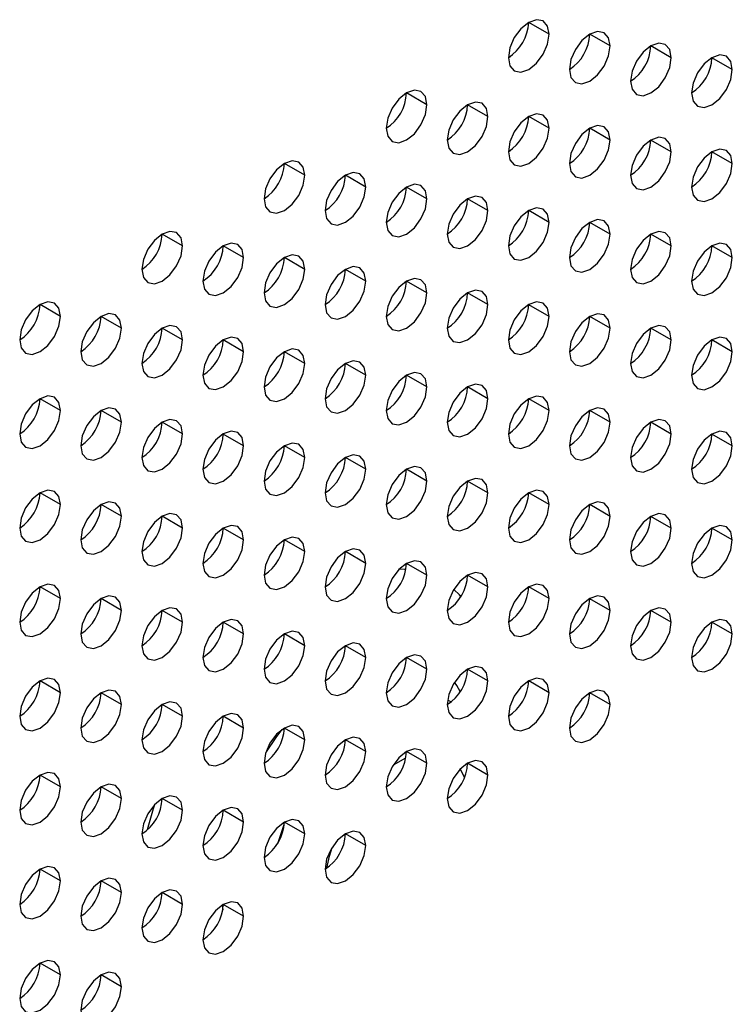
# Model space of a CAD drawing. Header units: millimetres. Extents: x 0 to 1118, y 0 to 864.
# Tile 309 of 397: x 990.68 to 993.15, y 693.12 to 696.54. Entities that reach past the tile are written whole.
import ezdxf

# ---------------------------------------------------------------- set-up
doc = ezdxf.new("R2010")
doc.units = ezdxf.units.MM

msp = doc.modelspace()

# ---------------------------------------------------------------- linework, layer by layer
at = {"color": 7, "linetype": 'Continuous', "lineweight": 25}
for p, q in [((992.5147, 696.489), (992.444, 696.5298)), ((992.7268, 696.4481), (992.6561, 696.4889)), ((992.9389, 696.4073), (992.8682, 696.4481)), ((993.1511, 696.3664), (993.0804, 696.4072)), ((992.0904, 696.244), (992.0197, 696.2849)), ((992.3025, 696.2032), (992.2318, 696.244)), ((992.5147, 696.1623), (992.444, 696.2032)), ((992.7268, 696.1215), (992.6561, 696.1623)), ((992.9389, 696.0807), (992.8682, 696.1215)), ((993.1511, 696.0398), (993.0804, 696.0806)), ((991.6661, 695.9991), (991.5954, 696.0399)), ((991.8783, 695.9583), (991.8076, 695.9991)), ((992.0904, 695.9174), (992.0197, 695.9582)), ((992.3025, 695.8766), (992.2318, 695.9174)), ((992.5147, 695.8357), (992.444, 695.8766)), ((992.7268, 695.7949), (992.6561, 695.8357)), ((991.2419, 695.7542), (991.1712, 695.795)), ((992.9389, 695.754), (992.8682, 695.7949)), ((991.454, 695.7134), (991.3833, 695.7542)), ((993.1511, 695.7132), (993.0804, 695.754)), ((991.6661, 695.6725), (991.5954, 695.7133)), ((991.8783, 695.6317), (991.8076, 695.6725)), ((992.0904, 695.5908), (992.0197, 695.6316)), ((992.3025, 695.55), (992.2318, 695.5908)), ((990.8176, 695.5093), (990.7469, 695.5501)), ((992.5147, 695.5091), (992.444, 695.5499)), ((991.0298, 695.4684), (990.959, 695.5092)), ((992.7268, 695.4683), (992.6561, 695.5091)), ((991.2419, 695.4276), (991.1712, 695.4684)), ((992.9389, 695.4274), (992.8682, 695.4682)), ((991.454, 695.3867), (991.3833, 695.4276)), ((993.1511, 695.3866), (993.0804, 695.4274)), ((991.6661, 695.3459), (991.5954, 695.3867)), ((991.8783, 695.305), (991.8076, 695.3459)), ((992.0904, 695.2642), (992.0197, 695.305)), ((992.3025, 695.2233), (992.2318, 695.2642)), ((990.8176, 695.1827), (990.7469, 695.2235)), ((992.5147, 695.1825), (992.444, 695.2233)), ((991.0298, 695.1418), (990.959, 695.1826)), ((992.7268, 695.1417), (992.6561, 695.1825)), ((991.2419, 695.101), (991.1712, 695.1418)), ((992.9389, 695.1008), (992.8682, 695.1416)), ((991.454, 695.0601), (991.3833, 695.1009)), ((993.1511, 695.06), (993.0804, 695.1008)), ((991.6661, 695.0193), (991.5954, 695.0601)), ((991.8783, 694.9784), (991.8076, 695.0192)), ((992.0904, 694.9376), (992.0197, 694.9784)), ((992.3025, 694.8967), (992.2318, 694.9376)), ((990.8176, 694.856), (990.7469, 694.8969)), ((992.5147, 694.8559), (992.444, 694.8967)), ((991.0298, 694.8152), (990.959, 694.856)), ((992.7268, 694.815), (992.6561, 694.8559)), ((991.2419, 694.7743), (991.1712, 694.8152)), ((992.9389, 694.7742), (992.8682, 694.815)), ((991.454, 694.7335), (991.3833, 694.7743)), ((993.1511, 694.7333), (993.0804, 694.7742)), ((991.6661, 694.6927), (991.5954, 694.7335)), ((991.8783, 694.6518), (991.8076, 694.6926)), ((992.0904, 694.611), (992.0197, 694.6518)), ((992.3025, 694.5701), (992.2318, 694.6109)), ((990.8176, 694.5294), (990.7469, 694.5702)), ((992.5147, 694.5293), (992.444, 694.5701)), ((991.0298, 694.4886), (990.959, 694.5294)), ((992.7268, 694.4884), (992.6561, 694.5292)), ((991.2419, 694.4477), (991.1712, 694.4886)), ((992.9389, 694.4476), (992.8682, 694.4884)), ((991.454, 694.4069), (991.3833, 694.4477)), ((993.1511, 694.4067), (993.0804, 694.4475)), ((991.6661, 694.366), (991.5954, 694.4069)), ((991.8783, 694.3252), (991.8076, 694.366)), ((992.0904, 694.2843), (992.0197, 694.3252)), ((992.3025, 694.2435), (992.2318, 694.2843)), ((990.8176, 694.2028), (990.7469, 694.2436)), ((992.5147, 694.2027), (992.444, 694.2435)), ((991.0298, 694.162), (990.959, 694.2028)), ((992.7268, 694.1618), (992.6561, 694.2026)), ((991.2419, 694.1211), (991.1712, 694.1619)), ((991.454, 694.0803), (991.3833, 694.1211)), ((991.6661, 694.0394), (991.5954, 694.0802)), ((991.8783, 693.9986), (991.8076, 694.0394)), ((992.0904, 693.9577), (992.0197, 693.9985)), ((992.3025, 693.9169), (992.2318, 693.9577)), ((990.8176, 693.8762), (990.7469, 693.917)), ((991.0298, 693.8353), (990.959, 693.8762)), ((991.2419, 693.7945), (991.1712, 693.8353)), ((991.454, 693.7537), (991.3833, 693.7945)), ((991.6661, 693.7128), (991.5954, 693.7536)), ((991.8783, 693.672), (991.8076, 693.7128)), ((990.8176, 693.5496), (990.7469, 693.5904)), ((991.0298, 693.5087), (990.959, 693.5496)), ((991.2419, 693.4679), (991.1712, 693.5087)), ((991.454, 693.427), (991.3833, 693.4679)), ((990.8176, 693.223), (990.7469, 693.2638)), ((991.0298, 693.1821), (990.959, 693.2229))]:
    msp.add_line(p, q, dxfattribs=at)
at = {"color": 8, "linetype": 'Continuous', "lineweight": 25}
for p, q in [((992.1623, 694.1777), (992.1751, 694.1715)), ((991.9741, 693.953), (992.0173, 693.9762)), ((992.2061, 693.9373), (992.2211, 693.9081)), ((991.3794, 693.4655), (991.3816, 693.4488))]:
    msp.add_line(p, q, dxfattribs=at)
at = {"color": 7, "linetype": 'Continuous', "lineweight": 25, "flags": 128}
for points in [[(992.5147, 696.489), (992.5093, 696.5171), (992.494, 696.5347), (992.471, 696.5392), (992.444, 696.5298), (992.4169, 696.508), (992.394, 696.477), (992.3786, 696.4417), (992.3733, 696.4073)], [(992.3733, 696.4073), (992.3786, 696.3792), (992.394, 696.3615), (992.4169, 696.3571), (992.444, 696.3665), (992.471, 696.3883), (992.494, 696.4193), (992.5093, 696.4546), (992.5147, 696.489)], [(992.7268, 696.4481), (992.7214, 696.4763), (992.7061, 696.4939), (992.6832, 696.4984), (992.6561, 696.489), (992.629, 696.4671), (992.6061, 696.4362), (992.5908, 696.4008), (992.5854, 696.3665)], [(992.5854, 696.3665), (992.5908, 696.3383), (992.6061, 696.3207), (992.629, 696.3162), (992.6561, 696.3256), (992.6832, 696.3475), (992.7061, 696.3784), (992.7214, 696.4138), (992.7268, 696.4481)], [(992.9389, 696.4073), (992.9336, 696.4354), (992.9182, 696.4531), (992.8953, 696.4575), (992.8682, 696.4481), (992.8412, 696.4263), (992.8182, 696.3953), (992.8029, 696.36), (992.7975, 696.3256)], [(992.7975, 696.3256), (992.8029, 696.2975), (992.8182, 696.2798), (992.8412, 696.2754), (992.8682, 696.2848), (992.8953, 696.3066), (992.9182, 696.3376), (992.9336, 696.3729), (992.9389, 696.4073)], [(993.1511, 696.3664), (993.1457, 696.3946), (993.1304, 696.4122), (993.1074, 696.4167), (993.0804, 696.4073), (993.0533, 696.3854), (993.0304, 696.3545), (993.015, 696.3191), (993.0097, 696.2848)], [(993.0097, 696.2848), (993.015, 696.2566), (993.0304, 696.239), (993.0533, 696.2345), (993.0804, 696.2439), (993.1074, 696.2658), (993.1304, 696.2967), (993.1457, 696.3321), (993.1511, 696.3664)], [(992.0904, 696.244), (992.085, 696.2722), (992.0697, 696.2898), (992.0468, 696.2943), (992.0197, 696.2849), (991.9926, 696.263), (991.9697, 696.2321), (991.9544, 696.1968), (991.949, 696.1624)], [(991.949, 696.1624), (991.9544, 696.1343), (991.9697, 696.1166), (991.9926, 696.1122), (992.0197, 696.1216), (992.0468, 696.1434), (992.0697, 696.1743), (992.085, 696.2097), (992.0904, 696.244)], [(992.3025, 696.2032), (992.2972, 696.2313), (992.2818, 696.249), (992.2589, 696.2534), (992.2318, 696.244), (992.2048, 696.2222), (992.1818, 696.1912), (992.1665, 696.1559), (992.1611, 696.1216)], [(992.1611, 696.1216), (992.1665, 696.0934), (992.1818, 696.0758), (992.2048, 696.0713), (992.2318, 696.0807), (992.2589, 696.1026), (992.2818, 696.1335), (992.2972, 696.1688), (992.3025, 696.2032)], [(992.5147, 696.1623), (992.5093, 696.1905), (992.494, 696.2081), (992.471, 696.2126), (992.444, 696.2032), (992.4169, 696.1813), (992.394, 696.1504), (992.3786, 696.1151), (992.3733, 696.0807)], [(992.7268, 696.1215), (992.7214, 696.1496), (992.7061, 696.1673), (992.6832, 696.1717), (992.6561, 696.1623), (992.629, 696.1405), (992.6061, 696.1096), (992.5908, 696.0742), (992.5854, 696.0399)], [(992.3733, 696.0807), (992.3786, 696.0526), (992.394, 696.0349), (992.4169, 696.0305), (992.444, 696.0399), (992.471, 696.0617), (992.494, 696.0927), (992.5093, 696.128), (992.5147, 696.1623)], [(992.9389, 696.0807), (992.9336, 696.1088), (992.9182, 696.1264), (992.8953, 696.1309), (992.8682, 696.1215), (992.8412, 696.0997), (992.8182, 696.0687), (992.8029, 696.0334), (992.7975, 695.999)], [(992.5854, 696.0399), (992.5908, 696.0117), (992.6061, 695.9941), (992.629, 695.9896), (992.6561, 695.999), (992.6832, 696.0209), (992.7061, 696.0518), (992.7214, 696.0871), (992.7268, 696.1215)], [(992.7975, 695.999), (992.8029, 695.9709), (992.8182, 695.9532), (992.8412, 695.9488), (992.8682, 695.9582), (992.8953, 695.98), (992.9182, 696.011), (992.9336, 696.0463), (992.9389, 696.0807)], [(993.1511, 696.0398), (993.1457, 696.0679), (993.1304, 696.0856), (993.1074, 696.09), (993.0804, 696.0806), (993.0533, 696.0588), (993.0304, 696.0279), (993.015, 695.9925), (993.0097, 695.9582)], [(991.6661, 695.9991), (991.6608, 696.0273), (991.6454, 696.0449), (991.6225, 696.0494), (991.5954, 696.04), (991.5684, 696.0181), (991.5454, 695.9872), (991.5301, 695.9518), (991.5247, 695.9175)], [(993.0097, 695.9582), (993.015, 695.93), (993.0304, 695.9124), (993.0533, 695.9079), (993.0804, 695.9173), (993.1074, 695.9392), (993.1304, 695.9701), (993.1457, 696.0055), (993.1511, 696.0398)], [(991.5247, 695.9175), (991.5301, 695.8893), (991.5454, 695.8717), (991.5684, 695.8672), (991.5954, 695.8766), (991.6225, 695.8985), (991.6454, 695.9294), (991.6608, 695.9648), (991.6661, 695.9991)], [(991.8783, 695.9583), (991.8729, 695.9864), (991.8576, 696.0041), (991.8346, 696.0085), (991.8076, 695.9991), (991.7805, 695.9773), (991.7576, 695.9463), (991.7422, 695.911), (991.7369, 695.8766)], [(992.0904, 695.9174), (992.085, 695.9456), (992.0697, 695.9632), (992.0468, 695.9677), (992.0197, 695.9583), (991.9926, 695.9364), (991.9697, 695.9055), (991.9544, 695.8701), (991.949, 695.8358)], [(991.7369, 695.8766), (991.7422, 695.8485), (991.7576, 695.8309), (991.7805, 695.8264), (991.8076, 695.8358), (991.8346, 695.8576), (991.8576, 695.8886), (991.8729, 695.9239), (991.8783, 695.9583)], [(992.3025, 695.8766), (992.2972, 695.9047), (992.2818, 695.9224), (992.2589, 695.9268), (992.2318, 695.9174), (992.2048, 695.8956), (992.1818, 695.8646), (992.1665, 695.8293), (992.1611, 695.7949)], [(991.949, 695.8358), (991.9544, 695.8076), (991.9697, 695.79), (991.9926, 695.7855), (992.0197, 695.795), (992.0468, 695.8168), (992.0697, 695.8477), (992.085, 695.8831), (992.0904, 695.9174)], [(992.1611, 695.7949), (992.1665, 695.7668), (992.1818, 695.7492), (992.2048, 695.7447), (992.2318, 695.7541), (992.2589, 695.7759), (992.2818, 695.8069), (992.2972, 695.8422), (992.3025, 695.8766)], [(992.5147, 695.8357), (992.5093, 695.8639), (992.494, 695.8815), (992.471, 695.886), (992.444, 695.8766), (992.4169, 695.8547), (992.394, 695.8238), (992.3786, 695.7884), (992.3733, 695.7541)], [(992.3733, 695.7541), (992.3786, 695.726), (992.394, 695.7083), (992.4169, 695.7039), (992.444, 695.7133), (992.471, 695.7351), (992.494, 695.766), (992.5093, 695.8014), (992.5147, 695.8357)], [(992.7268, 695.7949), (992.7214, 695.823), (992.7061, 695.8407), (992.6832, 695.8451), (992.6561, 695.8357), (992.629, 695.8139), (992.6061, 695.7829), (992.5908, 695.7476), (992.5854, 695.7132)], [(991.2419, 695.7542), (991.2365, 695.7823), (991.2212, 695.8), (991.1982, 695.8044), (991.1712, 695.795), (991.1441, 695.7732), (991.1212, 695.7423), (991.1058, 695.7069), (991.1005, 695.6726)], [(992.5854, 695.7132), (992.5908, 695.6851), (992.6061, 695.6675), (992.629, 695.663), (992.6561, 695.6724), (992.6832, 695.6942), (992.7061, 695.7252), (992.7214, 695.7605), (992.7268, 695.7949)], [(992.9389, 695.754), (992.9336, 695.7822), (992.9182, 695.7998), (992.8953, 695.8043), (992.8682, 695.7949), (992.8412, 695.773), (992.8182, 695.7421), (992.8029, 695.7068), (992.7975, 695.6724)], [(991.1005, 695.6726), (991.1058, 695.6444), (991.1212, 695.6268), (991.1441, 695.6223), (991.1712, 695.6317), (991.1982, 695.6536), (991.2212, 695.6845), (991.2365, 695.7198), (991.2419, 695.7542)], [(991.454, 695.7134), (991.4486, 695.7415), (991.4333, 695.7591), (991.4104, 695.7636), (991.3833, 695.7542), (991.3562, 695.7323), (991.3333, 695.7014), (991.318, 695.6661), (991.3126, 695.6317)], [(992.7975, 695.6724), (992.8029, 695.6443), (992.8182, 695.6266), (992.8412, 695.6222), (992.8682, 695.6316), (992.8953, 695.6534), (992.9182, 695.6843), (992.9336, 695.7197), (992.9389, 695.754)], [(993.1511, 695.7132), (993.1457, 695.7413), (993.1304, 695.759), (993.1074, 695.7634), (993.0804, 695.754), (993.0533, 695.7322), (993.0304, 695.7012), (993.015, 695.6659), (993.0097, 695.6316)], [(991.6661, 695.6725), (991.6608, 695.7006), (991.6454, 695.7183), (991.6225, 695.7227), (991.5954, 695.7133), (991.5684, 695.6915), (991.5454, 695.6606), (991.5301, 695.6252), (991.5247, 695.5909)], [(991.3126, 695.6317), (991.318, 695.6036), (991.3333, 695.5859), (991.3562, 695.5815), (991.3833, 695.5909), (991.4104, 695.6127), (991.4333, 695.6437), (991.4486, 695.679), (991.454, 695.7134)], [(993.0097, 695.6316), (993.015, 695.6034), (993.0304, 695.5858), (993.0533, 695.5813), (993.0804, 695.5907), (993.1074, 695.6126), (993.1304, 695.6435), (993.1457, 695.6788), (993.1511, 695.7132)], [(991.5247, 695.5909), (991.5301, 695.5627), (991.5454, 695.5451), (991.5684, 695.5406), (991.5954, 695.55), (991.6225, 695.5719), (991.6454, 695.6028), (991.6608, 695.6381), (991.6661, 695.6725)], [(991.8783, 695.6317), (991.8729, 695.6598), (991.8576, 695.6774), (991.8346, 695.6819), (991.8076, 695.6725), (991.7805, 695.6507), (991.7576, 695.6197), (991.7422, 695.5844), (991.7369, 695.55)], [(991.7369, 695.55), (991.7422, 695.5219), (991.7576, 695.5042), (991.7805, 695.4998), (991.8076, 695.5092), (991.8346, 695.531), (991.8576, 695.562), (991.8729, 695.5973), (991.8783, 695.6317)], [(992.0904, 695.5908), (992.085, 695.619), (992.0697, 695.6366), (992.0468, 695.641), (992.0197, 695.6316), (991.9926, 695.6098), (991.9697, 695.5789), (991.9544, 695.5435), (991.949, 695.5092)], [(991.949, 695.5092), (991.9544, 695.481), (991.9697, 695.4634), (991.9926, 695.4589), (992.0197, 695.4683), (992.0468, 695.4902), (992.0697, 695.5211), (992.085, 695.5565), (992.0904, 695.5908)], [(992.3025, 695.55), (992.2972, 695.5781), (992.2818, 695.5957), (992.2589, 695.6002), (992.2318, 695.5908), (992.2048, 695.569), (992.1818, 695.538), (992.1665, 695.5027), (992.1611, 695.4683)], [(990.8176, 695.5093), (990.8122, 695.5374), (990.7969, 695.5551), (990.774, 695.5595), (990.7469, 695.5501), (990.7198, 695.5283), (990.6969, 695.4973), (990.6816, 695.462), (990.6762, 695.4276)], [(992.1611, 695.4683), (992.1665, 695.4402), (992.1818, 695.4225), (992.2048, 695.4181), (992.2318, 695.4275), (992.2589, 695.4493), (992.2818, 695.4803), (992.2972, 695.5156), (992.3025, 695.55)], [(992.5147, 695.5091), (992.5093, 695.5373), (992.494, 695.5549), (992.471, 695.5594), (992.444, 695.55), (992.4169, 695.5281), (992.394, 695.4972), (992.3786, 695.4618), (992.3733, 695.4275)], [(991.0298, 695.4684), (991.0244, 695.4966), (991.009, 695.5142), (990.9861, 695.5187), (990.959, 695.5093), (990.932, 695.4874), (990.909, 695.4565), (990.8937, 695.4211), (990.8883, 695.3868)], [(992.7268, 695.4683), (992.7214, 695.4964), (992.7061, 695.5141), (992.6832, 695.5185), (992.6561, 695.5091), (992.629, 695.4873), (992.6061, 695.4563), (992.5908, 695.421), (992.5854, 695.3866)], [(990.6762, 695.4276), (990.6816, 695.3995), (990.6969, 695.3819), (990.7198, 695.3774), (990.7469, 695.3868), (990.774, 695.4086), (990.7969, 695.4396), (990.8122, 695.4749), (990.8176, 695.5093)], [(992.3733, 695.4275), (992.3786, 695.3993), (992.394, 695.3817), (992.4169, 695.3772), (992.444, 695.3866), (992.471, 695.4085), (992.494, 695.4394), (992.5093, 695.4748), (992.5147, 695.5091)], [(990.8883, 695.3868), (990.8937, 695.3586), (990.909, 695.341), (990.932, 695.3365), (990.959, 695.346), (990.9861, 695.3678), (991.009, 695.3987), (991.0244, 695.4341), (991.0298, 695.4684)], [(991.2419, 695.4276), (991.2365, 695.4557), (991.2212, 695.4734), (991.1982, 695.4778), (991.1712, 695.4684), (991.1441, 695.4466), (991.1212, 695.4156), (991.1058, 695.3803), (991.1005, 695.3459)], [(992.5854, 695.3866), (992.5908, 695.3585), (992.6061, 695.3408), (992.629, 695.3364), (992.6561, 695.3458), (992.6832, 695.3676), (992.7061, 695.3986), (992.7214, 695.4339), (992.7268, 695.4683)], [(992.9389, 695.4274), (992.9336, 695.4556), (992.9182, 695.4732), (992.8953, 695.4777), (992.8682, 695.4683), (992.8412, 695.4464), (992.8182, 695.4155), (992.8029, 695.3801), (992.7975, 695.3458)], [(991.1005, 695.3459), (991.1058, 695.3178), (991.1212, 695.3002), (991.1441, 695.2957), (991.1712, 695.3051), (991.1982, 695.3269), (991.2212, 695.3579), (991.2365, 695.3932), (991.2419, 695.4276)], [(991.454, 695.3867), (991.4486, 695.4149), (991.4333, 695.4325), (991.4104, 695.437), (991.3833, 695.4276), (991.3562, 695.4057), (991.3333, 695.3748), (991.318, 695.3394), (991.3126, 695.3051)], [(992.7975, 695.3458), (992.8029, 695.3176), (992.8182, 695.3), (992.8412, 695.2955), (992.8682, 695.3049), (992.8953, 695.3268), (992.9182, 695.3577), (992.9336, 695.3931), (992.9389, 695.4274)], [(993.1511, 695.3866), (993.1457, 695.4147), (993.1304, 695.4324), (993.1074, 695.4368), (993.0804, 695.4274), (993.0533, 695.4056), (993.0304, 695.3746), (993.015, 695.3393), (993.0097, 695.3049)], [(991.3126, 695.3051), (991.318, 695.277), (991.3333, 695.2593), (991.3562, 695.2549), (991.3833, 695.2643), (991.4104, 695.2861), (991.4333, 695.317), (991.4486, 695.3524), (991.454, 695.3867)], [(991.6661, 695.3459), (991.6608, 695.374), (991.6454, 695.3917), (991.6225, 695.3961), (991.5954, 695.3867), (991.5684, 695.3649), (991.5454, 695.3339), (991.5301, 695.2986), (991.5247, 695.2642)], [(993.0097, 695.3049), (993.015, 695.2768), (993.0304, 695.2592), (993.0533, 695.2547), (993.0804, 695.2641), (993.1074, 695.2859), (993.1304, 695.3169), (993.1457, 695.3522), (993.1511, 695.3866)], [(991.5247, 695.2642), (991.5301, 695.2361), (991.5454, 695.2185), (991.5684, 695.214), (991.5954, 695.2234), (991.6225, 695.2453), (991.6454, 695.2762), (991.6608, 695.3115), (991.6661, 695.3459)], [(991.8783, 695.305), (991.8729, 695.3332), (991.8576, 695.3508), (991.8346, 695.3553), (991.8076, 695.3459), (991.7805, 695.324), (991.7576, 695.2931), (991.7422, 695.2578), (991.7369, 695.2234)], [(992.0904, 695.2642), (992.085, 695.2923), (992.0697, 695.31), (992.0468, 695.3144), (992.0197, 695.305), (991.9926, 695.2832), (991.9697, 695.2522), (991.9544, 695.2169), (991.949, 695.1826)], [(991.7369, 695.2234), (991.7422, 695.1953), (991.7576, 695.1776), (991.7805, 695.1732), (991.8076, 695.1826), (991.8346, 695.2044), (991.8576, 695.2353), (991.8729, 695.2707), (991.8783, 695.305)], [(991.949, 695.1826), (991.9544, 695.1544), (991.9697, 695.1368), (991.9926, 695.1323), (992.0197, 695.1417), (992.0468, 695.1636), (992.0697, 695.1945), (992.085, 695.2298), (992.0904, 695.2642)], [(992.3025, 695.2233), (992.2972, 695.2515), (992.2818, 695.2691), (992.2589, 695.2736), (992.2318, 695.2642), (992.2048, 695.2423), (992.1818, 695.2114), (992.1665, 695.1761), (992.1611, 695.1417)], [(990.8176, 695.1827), (990.8122, 695.2108), (990.7969, 695.2284), (990.774, 695.2329), (990.7469, 695.2235), (990.7198, 695.2017), (990.6969, 695.1707), (990.6816, 695.1354), (990.6762, 695.101)], [(992.1611, 695.1417), (992.1665, 695.1136), (992.1818, 695.0959), (992.2048, 695.0915), (992.2318, 695.1009), (992.2589, 695.1227), (992.2818, 695.1537), (992.2972, 695.189), (992.3025, 695.2233)], [(992.5147, 695.1825), (992.5093, 695.2106), (992.494, 695.2283), (992.471, 695.2327), (992.444, 695.2233), (992.4169, 695.2015), (992.394, 695.1706), (992.3786, 695.1352), (992.3733, 695.1009)], [(990.6762, 695.101), (990.6816, 695.0729), (990.6969, 695.0552), (990.7198, 695.0508), (990.7469, 695.0602), (990.774, 695.082), (990.7969, 695.113), (990.8122, 695.1483), (990.8176, 695.1827)], [(991.0298, 695.1418), (991.0244, 695.17), (991.009, 695.1876), (990.9861, 695.1921), (990.959, 695.1826), (990.932, 695.1608), (990.909, 695.1299), (990.8937, 695.0945), (990.8883, 695.0602)], [(992.3733, 695.1009), (992.3786, 695.0727), (992.394, 695.0551), (992.4169, 695.0506), (992.444, 695.06), (992.471, 695.0819), (992.494, 695.1128), (992.5093, 695.1481), (992.5147, 695.1825)], [(992.7268, 695.1417), (992.7214, 695.1698), (992.7061, 695.1874), (992.6832, 695.1919), (992.6561, 695.1825), (992.629, 695.1606), (992.6061, 695.1297), (992.5908, 695.0944), (992.5854, 695.06)], [(990.8883, 695.0602), (990.8937, 695.032), (990.909, 695.0144), (990.932, 695.0099), (990.959, 695.0193), (990.9861, 695.0412), (991.009, 695.0721), (991.0244, 695.1075), (991.0298, 695.1418)], [(991.2419, 695.101), (991.2365, 695.1291), (991.2212, 695.1467), (991.1982, 695.1512), (991.1712, 695.1418), (991.1441, 695.12), (991.1212, 695.089), (991.1058, 695.0537), (991.1005, 695.0193)], [(992.5854, 695.06), (992.5908, 695.0319), (992.6061, 695.0142), (992.629, 695.0098), (992.6561, 695.0192), (992.6832, 695.041), (992.7061, 695.072), (992.7214, 695.1073), (992.7268, 695.1417)], [(992.9389, 695.1008), (992.9336, 695.1289), (992.9182, 695.1466), (992.8953, 695.151), (992.8682, 695.1416), (992.8412, 695.1198), (992.8182, 695.0889), (992.8029, 695.0535), (992.7975, 695.0192)], [(991.454, 695.0601), (991.4486, 695.0883), (991.4333, 695.1059), (991.4104, 695.1104), (991.3833, 695.101), (991.3562, 695.0791), (991.3333, 695.0482), (991.318, 695.0128), (991.3126, 694.9785)], [(993.1511, 695.06), (993.1457, 695.0881), (993.1304, 695.1057), (993.1074, 695.1102), (993.0804, 695.1008), (993.0533, 695.079), (993.0304, 695.048), (993.015, 695.0127), (993.0097, 694.9783)], [(991.1005, 695.0193), (991.1058, 694.9912), (991.1212, 694.9735), (991.1441, 694.9691), (991.1712, 694.9785), (991.1982, 695.0003), (991.2212, 695.0313), (991.2365, 695.0666), (991.2419, 695.101)], [(992.7975, 695.0192), (992.8029, 694.991), (992.8182, 694.9734), (992.8412, 694.9689), (992.8682, 694.9783), (992.8953, 695.0002), (992.9182, 695.0311), (992.9336, 695.0665), (992.9389, 695.1008)], [(991.3126, 694.9785), (991.318, 694.9503), (991.3333, 694.9327), (991.3562, 694.9282), (991.3833, 694.9376), (991.4104, 694.9595), (991.4333, 694.9904), (991.4486, 695.0258), (991.454, 695.0601)], [(991.6661, 695.0193), (991.6608, 695.0474), (991.6454, 695.0651), (991.6225, 695.0695), (991.5954, 695.0601), (991.5684, 695.0383), (991.5454, 695.0073), (991.5301, 694.972), (991.5247, 694.9376)], [(993.0097, 694.9783), (993.015, 694.9502), (993.0304, 694.9325), (993.0533, 694.9281), (993.0804, 694.9375), (993.1074, 694.9593), (993.1304, 694.9903), (993.1457, 695.0256), (993.1511, 695.06)], [(991.5247, 694.9376), (991.5301, 694.9095), (991.5454, 694.8918), (991.5684, 694.8874), (991.5954, 694.8968), (991.6225, 694.9186), (991.6454, 694.9496), (991.6608, 694.9849), (991.6661, 695.0193)], [(991.8783, 694.9784), (991.8729, 695.0066), (991.8576, 695.0242), (991.8346, 695.0287), (991.8076, 695.0193), (991.7805, 694.9974), (991.7576, 694.9665), (991.7422, 694.9311), (991.7369, 694.8968)], [(991.7369, 694.8968), (991.7422, 694.8686), (991.7576, 694.851), (991.7805, 694.8465), (991.8076, 694.856), (991.8346, 694.8778), (991.8576, 694.9087), (991.8729, 694.9441), (991.8783, 694.9784)], [(992.0904, 694.9376), (992.085, 694.9657), (992.0697, 694.9834), (992.0468, 694.9878), (992.0197, 694.9784), (991.9926, 694.9566), (991.9697, 694.9256), (991.9544, 694.8903), (991.949, 694.8559)], [(991.949, 694.8559), (991.9544, 694.8278), (991.9697, 694.8102), (991.9926, 694.8057), (992.0197, 694.8151), (992.0468, 694.8369), (992.0697, 694.8679), (992.085, 694.9032), (992.0904, 694.9376)], [(992.3025, 694.8967), (992.2972, 694.9249), (992.2818, 694.9425), (992.2589, 694.947), (992.2318, 694.9376), (992.2048, 694.9157), (992.1818, 694.8848), (992.1665, 694.8494), (992.1611, 694.8151)], [(990.8176, 694.856), (990.8122, 694.8842), (990.7969, 694.9018), (990.774, 694.9063), (990.7469, 694.8969), (990.7198, 694.875), (990.6969, 694.8441), (990.6816, 694.8088), (990.6762, 694.7744)], [(992.5147, 694.8559), (992.5093, 694.884), (992.494, 694.9017), (992.471, 694.9061), (992.444, 694.8967), (992.4169, 694.8749), (992.394, 694.8439), (992.3786, 694.8086), (992.3733, 694.7742)], [(991.0298, 694.8152), (991.0244, 694.8433), (991.009, 694.861), (990.9861, 694.8654), (990.959, 694.856), (990.932, 694.8342), (990.909, 694.8032), (990.8937, 694.7679), (990.8883, 694.7336)], [(992.1611, 694.8151), (992.1665, 694.7869), (992.1818, 694.7693), (992.2048, 694.7649), (992.2318, 694.7743), (992.2589, 694.7961), (992.2818, 694.827), (992.2972, 694.8624), (992.3025, 694.8967)], [(992.7268, 694.815), (992.7214, 694.8432), (992.7061, 694.8608), (992.6832, 694.8653), (992.6561, 694.8559), (992.629, 694.834), (992.6061, 694.8031), (992.5908, 694.7678), (992.5854, 694.7334)], [(990.6762, 694.7744), (990.6816, 694.7463), (990.6969, 694.7286), (990.7198, 694.7242), (990.7469, 694.7336), (990.774, 694.7554), (990.7969, 694.7863), (990.8122, 694.8217), (990.8176, 694.856)], [(992.3733, 694.7742), (992.3786, 694.7461), (992.394, 694.7285), (992.4169, 694.724), (992.444, 694.7334), (992.471, 694.7552), (992.494, 694.7862), (992.5093, 694.8215), (992.5147, 694.8559)], [(990.8883, 694.7336), (990.8937, 694.7054), (990.909, 694.6878), (990.932, 694.6833), (990.959, 694.6927), (990.9861, 694.7146), (991.009, 694.7455), (991.0244, 694.7808), (991.0298, 694.8152)], [(991.2419, 694.7743), (991.2365, 694.8025), (991.2212, 694.8201), (991.1982, 694.8246), (991.1712, 694.8152), (991.1441, 694.7933), (991.1212, 694.7624), (991.1058, 694.7271), (991.1005, 694.6927)], [(992.5854, 694.7334), (992.5908, 694.7053), (992.6061, 694.6876), (992.629, 694.6832), (992.6561, 694.6926), (992.6832, 694.7144), (992.7061, 694.7453), (992.7214, 694.7807), (992.7268, 694.815)], [(992.9389, 694.7742), (992.9336, 694.8023), (992.9182, 694.82), (992.8953, 694.8244), (992.8682, 694.815), (992.8412, 694.7932), (992.8182, 694.7622), (992.8029, 694.7269), (992.7975, 694.6925)], [(991.1005, 694.6927), (991.1058, 694.6646), (991.1212, 694.6469), (991.1441, 694.6425), (991.1712, 694.6519), (991.1982, 694.6737), (991.2212, 694.7047), (991.2365, 694.74), (991.2419, 694.7743)], [(991.454, 694.7335), (991.4486, 694.7616), (991.4333, 694.7793), (991.4104, 694.7837), (991.3833, 694.7743), (991.3562, 694.7525), (991.3333, 694.7216), (991.318, 694.6862), (991.3126, 694.6519)], [(992.7975, 694.6925), (992.8029, 694.6644), (992.8182, 694.6468), (992.8412, 694.6423), (992.8682, 694.6517), (992.8953, 694.6736), (992.9182, 694.7045), (992.9336, 694.7398), (992.9389, 694.7742)], [(993.1511, 694.7333), (993.1457, 694.7615), (993.1304, 694.7791), (993.1074, 694.7836), (993.0804, 694.7742), (993.0533, 694.7523), (993.0304, 694.7214), (993.015, 694.6861), (993.0097, 694.6517)], [(991.3126, 694.6519), (991.318, 694.6237), (991.3333, 694.6061), (991.3562, 694.6016), (991.3833, 694.611), (991.4104, 694.6329), (991.4333, 694.6638), (991.4486, 694.6991), (991.454, 694.7335)], [(991.6661, 694.6927), (991.6608, 694.7208), (991.6454, 694.7384), (991.6225, 694.7429), (991.5954, 694.7335), (991.5684, 694.7117), (991.5454, 694.6807), (991.5301, 694.6454), (991.5247, 694.611)], [(993.0097, 694.6517), (993.015, 694.6236), (993.0304, 694.6059), (993.0533, 694.6015), (993.0804, 694.6109), (993.1074, 694.6327), (993.1304, 694.6636), (993.1457, 694.699), (993.1511, 694.7333)], [(991.8783, 694.6518), (991.8729, 694.6799), (991.8576, 694.6976), (991.8346, 694.702), (991.8076, 694.6926), (991.7805, 694.6708), (991.7576, 694.6399), (991.7422, 694.6045), (991.7369, 694.5702)], [(991.5247, 694.611), (991.5301, 694.5829), (991.5454, 694.5652), (991.5684, 694.5608), (991.5954, 694.5702), (991.6225, 694.592), (991.6454, 694.623), (991.6608, 694.6583), (991.6661, 694.6927)], [(992.0904, 694.611), (992.085, 694.6391), (992.0697, 694.6567), (992.0468, 694.6612), (992.0197, 694.6518), (991.9926, 694.63), (991.9697, 694.599), (991.9544, 694.5637), (991.949, 694.5293)], [(991.7369, 694.5702), (991.7422, 694.542), (991.7576, 694.5244), (991.7805, 694.5199), (991.8076, 694.5293), (991.8346, 694.5512), (991.8576, 694.5821), (991.8729, 694.6175), (991.8783, 694.6518)], [(991.949, 694.5293), (991.9544, 694.5012), (991.9697, 694.4835), (991.9926, 694.4791), (992.0197, 694.4885), (992.0468, 694.5103), (992.0697, 694.5413), (992.085, 694.5766), (992.0904, 694.611)], [(992.3025, 694.5701), (992.2972, 694.5983), (992.2818, 694.6159), (992.2589, 694.6204), (992.2318, 694.6109), (992.2048, 694.5891), (992.1818, 694.5582), (992.1665, 694.5228), (992.1611, 694.4885)], [(990.8176, 694.5294), (990.8122, 694.5576), (990.7969, 694.5752), (990.774, 694.5797), (990.7469, 694.5703), (990.7198, 694.5484), (990.6969, 694.5175), (990.6816, 694.4821), (990.6762, 694.4478)], [(992.1611, 694.4885), (992.1665, 694.4603), (992.1818, 694.4427), (992.2048, 694.4382), (992.2318, 694.4476), (992.2589, 694.4695), (992.2818, 694.5004), (992.2972, 694.5358), (992.3025, 694.5701)], [(992.5147, 694.5293), (992.5093, 694.5574), (992.494, 694.575), (992.471, 694.5795), (992.444, 694.5701), (992.4169, 694.5483), (992.394, 694.5173), (992.3786, 694.482), (992.3733, 694.4476)], [(990.6762, 694.4478), (990.6816, 694.4196), (990.6969, 694.402), (990.7198, 694.3975), (990.7469, 694.407), (990.774, 694.4288), (990.7969, 694.4597), (990.8122, 694.4951), (990.8176, 694.5294)], [(991.0298, 694.4886), (991.0244, 694.5167), (991.009, 694.5344), (990.9861, 694.5388), (990.959, 694.5294), (990.932, 694.5076), (990.909, 694.4766), (990.8937, 694.4413), (990.8883, 694.4069)], [(992.3733, 694.4476), (992.3786, 694.4195), (992.394, 694.4018), (992.4169, 694.3974), (992.444, 694.4068), (992.471, 694.4286), (992.494, 694.4596), (992.5093, 694.4949), (992.5147, 694.5293)], [(992.7268, 694.4884), (992.7214, 694.5166), (992.7061, 694.5342), (992.6832, 694.5387), (992.6561, 694.5293), (992.629, 694.5074), (992.6061, 694.4765), (992.5908, 694.4411), (992.5854, 694.4068)], [(991.2419, 694.4477), (991.2365, 694.4759), (991.2212, 694.4935), (991.1982, 694.498), (991.1712, 694.4886), (991.1441, 694.4667), (991.1212, 694.4358), (991.1058, 694.4004), (991.1005, 694.3661)], [(992.9389, 694.4476), (992.9336, 694.4757), (992.9182, 694.4934), (992.8953, 694.4978), (992.8682, 694.4884), (992.8412, 694.4666), (992.8182, 694.4356), (992.8029, 694.4003), (992.7975, 694.3659)], [(990.8883, 694.4069), (990.8937, 694.3788), (990.909, 694.3612), (990.932, 694.3567), (990.959, 694.3661), (990.9861, 694.3879), (991.009, 694.4189), (991.0244, 694.4542), (991.0298, 694.4886)], [(991.454, 694.4069), (991.4486, 694.435), (991.4333, 694.4527), (991.4104, 694.4571), (991.3833, 694.4477), (991.3562, 694.4259), (991.3333, 694.3949), (991.318, 694.3596), (991.3126, 694.3252)], [(992.5854, 694.4068), (992.5908, 694.3786), (992.6061, 694.361), (992.629, 694.3565), (992.6561, 694.3659), (992.6832, 694.3878), (992.7061, 694.4187), (992.7214, 694.4541), (992.7268, 694.4884)], [(993.1511, 694.4067), (993.1457, 694.4349), (993.1304, 694.4525), (993.1074, 694.457), (993.0804, 694.4476), (993.0533, 694.4257), (993.0304, 694.3948), (993.015, 694.3594), (993.0097, 694.3251)], [(991.1005, 694.3661), (991.1058, 694.338), (991.1212, 694.3203), (991.1441, 694.3159), (991.1712, 694.3253), (991.1982, 694.3471), (991.2212, 694.378), (991.2365, 694.4134), (991.2419, 694.4477)], [(992.7975, 694.3659), (992.8029, 694.3378), (992.8182, 694.3202), (992.8412, 694.3157), (992.8682, 694.3251), (992.8953, 694.3469), (992.9182, 694.3779), (992.9336, 694.4132), (992.9389, 694.4476)], [(991.3126, 694.3252), (991.318, 694.2971), (991.3333, 694.2795), (991.3562, 694.275), (991.3833, 694.2844), (991.4104, 694.3062), (991.4333, 694.3372), (991.4486, 694.3725), (991.454, 694.4069)], [(991.6661, 694.366), (991.6608, 694.3942), (991.6454, 694.4118), (991.6225, 694.4163), (991.5954, 694.4069), (991.5684, 694.385), (991.5454, 694.3541), (991.5301, 694.3188), (991.5247, 694.2844)], [(993.0097, 694.3251), (993.015, 694.2969), (993.0304, 694.2793), (993.0533, 694.2748), (993.0804, 694.2843), (993.1074, 694.3061), (993.1304, 694.337), (993.1457, 694.3724), (993.1511, 694.4067)], [(991.5247, 694.2844), (991.5301, 694.2563), (991.5454, 694.2386), (991.5684, 694.2342), (991.5954, 694.2436), (991.6225, 694.2654), (991.6454, 694.2963), (991.6608, 694.3317), (991.6661, 694.366)], [(991.8783, 694.3252), (991.8729, 694.3533), (991.8576, 694.371), (991.8346, 694.3754), (991.8076, 694.366), (991.7805, 694.3442), (991.7576, 694.3132), (991.7422, 694.2779), (991.7369, 694.2436)], [(991.7369, 694.2436), (991.7422, 694.2154), (991.7576, 694.1978), (991.7805, 694.1933), (991.8076, 694.2027), (991.8346, 694.2246), (991.8576, 694.2555), (991.8729, 694.2908), (991.8783, 694.3252)], [(992.0904, 694.2843), (992.085, 694.3125), (992.0697, 694.3301), (992.0468, 694.3346), (992.0197, 694.3252), (991.9926, 694.3033), (991.9697, 694.2724), (991.9544, 694.2371), (991.949, 694.2027)], [(991.949, 694.2027), (991.9544, 694.1746), (991.9697, 694.1569), (991.9926, 694.1525), (992.0197, 694.1619), (992.0468, 694.1837), (992.0697, 694.2147), (992.085, 694.25), (992.0904, 694.2843)], [(992.3025, 694.2435), (992.2972, 694.2716), (992.2818, 694.2893), (992.2589, 694.2937), (992.2318, 694.2843), (992.2048, 694.2625), (992.1818, 694.2316), (992.1665, 694.1962), (992.1611, 694.1619)], [(990.8176, 694.2028), (990.8122, 694.231), (990.7969, 694.2486), (990.774, 694.253), (990.7469, 694.2436), (990.7198, 694.2218), (990.6969, 694.1909), (990.6816, 694.1555), (990.6762, 694.1212)], [(992.5147, 694.2027), (992.5093, 694.2308), (992.494, 694.2484), (992.471, 694.2529), (992.444, 694.2435), (992.4169, 694.2216), (992.394, 694.1907), (992.3786, 694.1554), (992.3733, 694.121)], [(992.1611, 694.1619), (992.1665, 694.1337), (992.1818, 694.1161), (992.2048, 694.1116), (992.2318, 694.121), (992.2589, 694.1429), (992.2818, 694.1738), (992.2972, 694.2091), (992.3025, 694.2435)], [(990.6762, 694.1212), (990.6816, 694.093), (990.6969, 694.0754), (990.7198, 694.0709), (990.7469, 694.0803), (990.774, 694.1022), (990.7969, 694.1331), (990.8122, 694.1685), (990.8176, 694.2028)], [(991.0298, 694.162), (991.0244, 694.1901), (991.009, 694.2077), (990.9861, 694.2122), (990.959, 694.2028), (990.932, 694.181), (990.909, 694.15), (990.8937, 694.1147), (990.8883, 694.0803)], [(992.3733, 694.121), (992.3786, 694.0929), (992.394, 694.0752), (992.4169, 694.0708), (992.444, 694.0802), (992.471, 694.102), (992.494, 694.133), (992.5093, 694.1683), (992.5147, 694.2027)], [(992.7268, 694.1618), (992.7214, 694.1899), (992.7061, 694.2076), (992.6832, 694.212), (992.6561, 694.2026), (992.629, 694.1808), (992.6061, 694.1499), (992.5908, 694.1145), (992.5854, 694.0802)], [(990.8883, 694.0803), (990.8937, 694.0522), (990.909, 694.0345), (990.932, 694.0301), (990.959, 694.0395), (990.9861, 694.0613), (991.009, 694.0923), (991.0244, 694.1276), (991.0298, 694.162)], [(991.2419, 694.1211), (991.2365, 694.1493), (991.2212, 694.1669), (991.1982, 694.1714), (991.1712, 694.162), (991.1441, 694.1401), (991.1212, 694.1092), (991.1058, 694.0738), (991.1005, 694.0395)], [(992.5854, 694.0802), (992.5908, 694.052), (992.6061, 694.0344), (992.629, 694.0299), (992.6561, 694.0393), (992.6832, 694.0612), (992.7061, 694.0921), (992.7214, 694.1274), (992.7268, 694.1618)], [(991.1005, 694.0395), (991.1058, 694.0113), (991.1212, 693.9937), (991.1441, 693.9892), (991.1712, 693.9986), (991.1982, 694.0205), (991.2212, 694.0514), (991.2365, 694.0868), (991.2419, 694.1211)], [(991.454, 694.0803), (991.4486, 694.1084), (991.4333, 694.1261), (991.4104, 694.1305), (991.3833, 694.1211), (991.3562, 694.0993), (991.3333, 694.0683), (991.318, 694.033), (991.3126, 693.9986)], [(991.3126, 693.9986), (991.318, 693.9705), (991.3333, 693.9528), (991.3562, 693.9484), (991.3833, 693.9578), (991.4104, 693.9796), (991.4333, 694.0106), (991.4486, 694.0459), (991.454, 694.0803)], [(991.6661, 694.0394), (991.6608, 694.0676), (991.6454, 694.0852), (991.6225, 694.0897), (991.5954, 694.0803), (991.5684, 694.0584), (991.5454, 694.0275), (991.5301, 693.9921), (991.5247, 693.9578)], [(991.8783, 693.9986), (991.8729, 694.0267), (991.8576, 694.0444), (991.8346, 694.0488), (991.8076, 694.0394), (991.7805, 694.0176), (991.7576, 693.9866), (991.7422, 693.9513), (991.7369, 693.9169)], [(991.5247, 693.9578), (991.5301, 693.9296), (991.5454, 693.912), (991.5684, 693.9075), (991.5954, 693.9169), (991.6225, 693.9388), (991.6454, 693.9697), (991.6608, 694.0051), (991.6661, 694.0394)], [(991.7369, 693.9169), (991.7422, 693.8888), (991.7576, 693.8712), (991.7805, 693.8667), (991.8076, 693.8761), (991.8346, 693.8979), (991.8576, 693.9289), (991.8729, 693.9642), (991.8783, 693.9986)], [(992.0904, 693.9577), (992.085, 693.9859), (992.0697, 694.0035), (992.0468, 694.008), (992.0197, 693.9986), (991.9926, 693.9767), (991.9697, 693.9458), (991.9544, 693.9104), (991.949, 693.8761)], [(991.949, 693.8761), (991.9544, 693.8479), (991.9697, 693.8303), (991.9926, 693.8258), (992.0197, 693.8353), (992.0468, 693.8571), (992.0697, 693.888), (992.085, 693.9234), (992.0904, 693.9577)], [(992.3025, 693.9169), (992.2972, 693.945), (992.2818, 693.9627), (992.2589, 693.9671), (992.2318, 693.9577), (992.2048, 693.9359), (992.1818, 693.9049), (992.1665, 693.8696), (992.1611, 693.8352)], [(990.8176, 693.8762), (990.8122, 693.9043), (990.7969, 693.922), (990.774, 693.9264), (990.7469, 693.917), (990.7198, 693.8952), (990.6969, 693.8642), (990.6816, 693.8289), (990.6762, 693.7946)], [(992.1611, 693.8352), (992.1665, 693.8071), (992.1818, 693.7895), (992.2048, 693.785), (992.2318, 693.7944), (992.2589, 693.8162), (992.2818, 693.8472), (992.2972, 693.8825), (992.3025, 693.9169)], [(990.6762, 693.7946), (990.6816, 693.7664), (990.6969, 693.7488), (990.7198, 693.7443), (990.7469, 693.7537), (990.774, 693.7756), (990.7969, 693.8065), (990.8122, 693.8418), (990.8176, 693.8762)], [(991.0298, 693.8353), (991.0244, 693.8635), (991.009, 693.8811), (990.9861, 693.8856), (990.959, 693.8762), (990.932, 693.8543), (990.909, 693.8234), (990.8937, 693.7881), (990.8883, 693.7537)], [(991.2419, 693.7945), (991.2365, 693.8226), (991.2212, 693.8403), (991.1982, 693.8447), (991.1712, 693.8353), (991.1441, 693.8135), (991.1212, 693.7826), (991.1058, 693.7472), (991.1005, 693.7129)], [(990.8883, 693.7537), (990.8937, 693.7256), (990.909, 693.7079), (990.932, 693.7035), (990.959, 693.7129), (990.9861, 693.7347), (991.009, 693.7657), (991.0244, 693.801), (991.0298, 693.8353)], [(991.1005, 693.7129), (991.1058, 693.6847), (991.1212, 693.6671), (991.1441, 693.6626), (991.1712, 693.672), (991.1982, 693.6939), (991.2212, 693.7248), (991.2365, 693.7601), (991.2419, 693.7945)], [(991.454, 693.7537), (991.4486, 693.7818), (991.4333, 693.7994), (991.4104, 693.8039), (991.3833, 693.7945), (991.3562, 693.7726), (991.3333, 693.7417), (991.318, 693.7064), (991.3126, 693.672)], [(991.3126, 693.672), (991.318, 693.6439), (991.3333, 693.6262), (991.3562, 693.6218), (991.3833, 693.6312), (991.4104, 693.653), (991.4333, 693.684), (991.4486, 693.7193), (991.454, 693.7537)], [(991.6661, 693.7128), (991.6608, 693.7409), (991.6454, 693.7586), (991.6225, 693.763), (991.5954, 693.7536), (991.5684, 693.7318), (991.5454, 693.7009), (991.5301, 693.6655), (991.5247, 693.6312)], [(991.5247, 693.6312), (991.5301, 693.603), (991.5454, 693.5854), (991.5684, 693.5809), (991.5954, 693.5903), (991.6225, 693.6122), (991.6454, 693.6431), (991.6608, 693.6785), (991.6661, 693.7128)], [(991.8783, 693.672), (991.8729, 693.7001), (991.8576, 693.7177), (991.8346, 693.7222), (991.8076, 693.7128), (991.7805, 693.691), (991.7576, 693.66), (991.7422, 693.6247), (991.7369, 693.5903)], [(991.7369, 693.5903), (991.7422, 693.5622), (991.7576, 693.5445), (991.7805, 693.5401), (991.8076, 693.5495), (991.8346, 693.5713), (991.8576, 693.6023), (991.8729, 693.6376), (991.8783, 693.672)], [(990.8176, 693.5496), (990.8122, 693.5777), (990.7969, 693.5954), (990.774, 693.5998), (990.7469, 693.5904), (990.7198, 693.5686), (990.6969, 693.5376), (990.6816, 693.5023), (990.6762, 693.4679)], [(990.6762, 693.4679), (990.6816, 693.4398), (990.6969, 693.4222), (990.7198, 693.4177), (990.7469, 693.4271), (990.774, 693.4489), (990.7969, 693.4799), (990.8122, 693.5152), (990.8176, 693.5496)], [(991.0298, 693.5087), (991.0244, 693.5369), (991.009, 693.5545), (990.9861, 693.559), (990.959, 693.5496), (990.932, 693.5277), (990.909, 693.4968), (990.8937, 693.4614), (990.8883, 693.4271)], [(990.8883, 693.4271), (990.8937, 693.3989), (990.909, 693.3813), (990.932, 693.3769), (990.959, 693.3863), (990.9861, 693.4081), (991.009, 693.439), (991.0244, 693.4744), (991.0298, 693.5087)], [(991.2419, 693.4679), (991.2365, 693.496), (991.2212, 693.5137), (991.1982, 693.5181), (991.1712, 693.5087), (991.1441, 693.4869), (991.1212, 693.4559), (991.1058, 693.4206), (991.1005, 693.3862)], [(991.1005, 693.3862), (991.1058, 693.3581), (991.1212, 693.3405), (991.1441, 693.336), (991.1712, 693.3454), (991.1982, 693.3672), (991.2212, 693.3982), (991.2365, 693.4335), (991.2419, 693.4679)], [(991.454, 693.427), (991.4486, 693.4552), (991.4333, 693.4728), (991.4104, 693.4773), (991.3833, 693.4679), (991.3562, 693.446), (991.3333, 693.4151), (991.318, 693.3798), (991.3126, 693.3454)], [(991.3126, 693.3454), (991.318, 693.3173), (991.3333, 693.2996), (991.3562, 693.2952), (991.3833, 693.3046), (991.4104, 693.3264), (991.4333, 693.3573), (991.4486, 693.3927), (991.454, 693.427)], [(990.8176, 693.223), (990.8122, 693.2511), (990.7969, 693.2687), (990.774, 693.2732), (990.7469, 693.2638), (990.7198, 693.242), (990.6969, 693.211), (990.6816, 693.1757), (990.6762, 693.1413)], [(991.0298, 693.1821), (991.0244, 693.2103), (991.009, 693.2279), (990.9861, 693.2324), (990.959, 693.2229), (990.932, 693.2011), (990.909, 693.1702), (990.8937, 693.1348), (990.8883, 693.1005)], [(990.6762, 693.1413), (990.6816, 693.1132), (990.6969, 693.0955), (990.7198, 693.0911), (990.7469, 693.1005), (990.774, 693.1223), (990.7969, 693.1533), (990.8122, 693.1886), (990.8176, 693.223)], [(990.8883, 693.1005), (990.8937, 693.0723), (990.909, 693.0547), (990.932, 693.0502), (990.959, 693.0596), (990.9861, 693.0815), (991.009, 693.1124), (991.0244, 693.1478), (991.0298, 693.1821)]]:
    msp.add_lwpolyline(points, dxfattribs=at)
at = {"color": 8, "linetype": 'Continuous', "lineweight": 25, "flags": 128}
for points in [[(992.0175, 694.6305), (992.0127, 694.631), (991.9947, 694.6321)], [(992.2088, 694.5373), (992.2035, 694.5427), (992.1836, 694.5612)], [(992.2062, 694.2066), (992.1944, 694.228), (992.1868, 694.2397)], [(991.5869, 694.0747), (991.5662, 694.0475), (991.5319, 693.9979)], [(991.1445, 693.8139), (991.1399, 693.7996), (991.1192, 693.7266)], [(991.5723, 693.6798), (991.5935, 693.7417), (991.5951, 693.7458)], [(991.7428, 693.594), (991.7519, 693.6351), (991.7611, 693.6658)]]:
    msp.add_lwpolyline(points, dxfattribs=at)
at = {"color": 7, "linetype": 'Continuous', "lineweight": 25}
for centre in [(992.2904, 696.5368), (992.5026, 696.4959), (992.7147, 696.4551), (992.9268, 696.4142), (991.8662, 696.2918), (992.0783, 696.251), (992.2904, 696.2102), (992.5026, 696.1693), (992.7147, 696.1285), (992.9268, 696.0876), (991.4419, 696.0469), (991.654, 696.0061), (991.8662, 695.9652), (992.0783, 695.9244), (992.2904, 695.8835), (992.5026, 695.8427), (991.0177, 695.802), (992.7147, 695.8018), (991.2298, 695.7612), (992.9268, 695.761), (991.4419, 695.7203), (991.654, 695.6795), (991.8662, 695.6386), (992.0783, 695.5978), (990.5934, 695.5571), (992.2904, 695.5569), (990.8055, 695.5162), (992.5026, 695.5161), (991.0177, 695.4754), (992.7147, 695.4752), (991.2298, 695.4345), (992.9268, 695.4344), (991.4419, 695.3937), (991.654, 695.3528), (991.8662, 695.312), (992.0783, 695.2712), (990.5934, 695.2305), (992.2904, 695.2303), (990.8055, 695.1896), (992.5026, 695.1895), (991.0177, 695.1488), (992.7147, 695.1486), (991.2298, 695.1079), (992.9268, 695.1078), (991.4419, 695.0671), (991.654, 695.0262), (991.8662, 694.9854), (992.0783, 694.9445), (990.5934, 694.9038), (992.2904, 694.9037), (990.8055, 694.863), (992.5026, 694.8628), (991.0177, 694.8222), (992.7147, 694.822), (991.2298, 694.7813), (992.9268, 694.7811), (991.4419, 694.7405), (991.654, 694.6996), (991.8662, 694.6588), (992.0783, 694.6179), (990.5934, 694.5772), (992.2904, 694.5771), (990.8055, 694.5364), (992.5026, 694.5362), (991.0177, 694.4955), (992.7147, 694.4954), (991.2298, 694.4547), (992.9268, 694.4545), (991.4419, 694.4138), (991.654, 694.373), (991.8662, 694.3322), (992.0783, 694.2913), (990.5934, 694.2506), (992.2904, 694.2505), (990.8055, 694.2098), (992.5026, 694.2096), (991.0177, 694.1689), (991.2298, 694.1281), (991.4419, 694.0872), (991.654, 694.0464), (991.8662, 694.0055), (992.0783, 693.9647), (990.5934, 693.924), (990.8055, 693.8832), (991.0177, 693.8423), (991.2298, 693.8015), (991.4419, 693.7606), (991.654, 693.7198), (990.5934, 693.5974), (990.8055, 693.5565), (991.0177, 693.5157), (991.2298, 693.4748), (990.5934, 693.2708), (990.8055, 693.2299)]:
    msp.add_arc(centre, 0.1537, 302.6055, 357.3945, dxfattribs=at)

doc.saveas('drawing.dxf')
